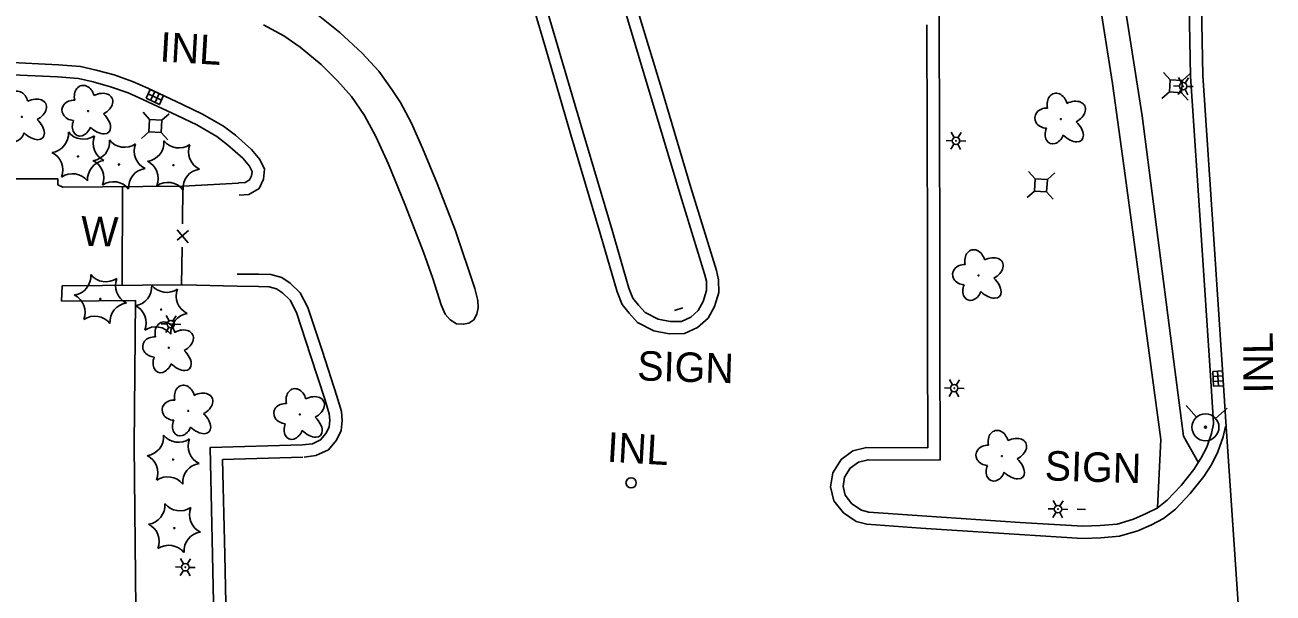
# Model space of a CAD drawing. Extents: x 588843 to 2552415, y 180129 to 269402.
# Drawn here: x 609605.6 to 609859.4, y 182754.6 to 182870.2 of the extents above; entities that cross this region are included whole.
import ezdxf

# ---------------------------------------------------------------- set-up
doc = ezdxf.new("R2010")
doc.units = 0
for name, color, linetype in [('E_DRN', 7, 'Continuous'), ('E_DRN_Text', 7, 'Continuous'), ('E_DWY', 7, 'Continuous'), ('E_FEN_P', 7, 'Continuous'), ('E_LAND_Vegetation', 7, 'Continuous'), ('E_LTG', 7, 'Continuous'), ('E_PATH_Sidewalk', 7, 'Continuous'), ('E_RDWY_C_and_G', 7, 'Continuous'), ('E_SGN', 7, 'Continuous'), ('E_SGN_Text', 7, 'Continuous'), ('E_UTL_AG_Bold', 7, 'Continuous'), ('E_UTL_WHydrant', 7, 'Continuous'), ('E_WAL', 7, 'Continuous'), ('E_WAL_Text', 7, 'Continuous')]:
    doc.layers.add(name, color=color, linetype=linetype)

# ---------------------------------------------------------------- blocks, each defined once
blk = doc.blocks.new('INLO_3')
at = {"layer": 'E_DRN'}
for p, q in [((6.6, -13.1), (6.6, 0)), ((13.1, -13.1), (13.1, 0)), ((19.7, -6.6), (0, -6.6))]:
    blk.add_line(p, q, dxfattribs=at)
blk.add_lwpolyline([(0, -13.1), (19.7, -13.1), (19.7, 0), (0, 0)], close=True, dxfattribs=at)
blk = doc.blocks.new('PED_3')
at = {"layer": 'E_UTL_AG_Bold'}
for p, q in [((-8.2, 8.2), (-17.5, 17.5)), ((8.2, 8.2), (17.5, 17.5)), ((-8.2, -8.2), (-17.5, -17.5)), ((8.2, -8.2), (17.5, -17.5))]:
    blk.add_line(p, q, dxfattribs=at)
blk.add_lwpolyline([(-8.2, -8.2), (8.2, -8.2), (8.2, 8.2), (-8.2, 8.2)], close=True, dxfattribs=at)
blk = doc.blocks.new('HYD_3')
at = {"layer": 'E_UTL_WHydrant'}
for p, q in [((-12.6, 12.6), (-27.3, 27.3)), ((12.6, 12.6), (27.3, 27.3))]:
    blk.add_line(p, q, dxfattribs=at)
for radius in [18, 1.38]:
    blk.add_circle((0, 0), radius, dxfattribs=at)
blk = doc.blocks.new('INLT_109')
at = {"layer": 'E_DRN_Text'}
blk.add_text('INL', height=39.37, dxfattribs=at).set_placement((-36.2, -19.7))
blk = doc.blocks.new('W_23_1')
at = {"layer": 'E_WAL_Text'}
blk.add_text('W', height=39.4, dxfattribs=at).set_placement((-14.6, -19.7))
blk = doc.blocks.new('LPOL_4')
at = {"layer": 'E_LTG'}
for p, q in [((-13.1, 0), (-4.9, 0)), ((-2.5, 4.3), (-6.6, 11.4)), ((2.5, 4.3), (6.6, 11.4)), ((4.9, 0), (13.1, 0)), ((-6.6, -11.4), (-2.5, -4.3)), ((6.6, -11.4), (2.5, -4.3))]:
    blk.add_line(p, q, dxfattribs=at)
for radius in [4.92, 4.92, 4.92, 0.41]:
    blk.add_circle((0, 0), radius, dxfattribs=at)
blk = doc.blocks.new('SIGN_3')
at = {"layer": 'E_SGN'}
blk.add_text('SIGN', height=39.37, dxfattribs=at).set_placement((-56.1, -19.7))
blk = doc.blocks.new('CTRE_4')
at = {"layer": 'E_LAND_Vegetation'}
blk.add_circle((0, 0), 0.733, dxfattribs=at)
for centre, start, end in [((-39.3, 29.4), 280.2067, 5.9716), ((5.9, 49), 220.2113, 305.9762), ((45.4, 19.3), 160.2113, 245.9762), ((-45.4, -19.3), 340.2113, 65.9762), ((39.5, -29.6), 100.2511, 185.9272), ((-5.9, -49), 40.2113, 125.9762)]:
    blk.add_arc(centre, 25.8, start, end, dxfattribs=at)
blk = doc.blocks.new('DTRE_4')
at = {"layer": 'E_LAND_Vegetation'}
blk.add_circle((-0.6, 0), 0.601, dxfattribs=at)
for centre, major_axis, ratio in [((-6.1, 17.5), (4.5, -16.3), 0.782863), ((13.3, 9), (-17.3, -9.6), 0.691916), ((-19.3, 0.5), (16.2, -0.4), 0.832022), ((-8.2, -17.2), (5.9, 15.9), 0.716896), ((11.6, -12.2), (-16.4, 15), 0.560249)]:
    blk.add_ellipse(centre, major_axis=major_axis, ratio=ratio, start_param=1.570796, end_param=4.712389, dxfattribs=at)
blk = doc.blocks.new('INLT_58_2')
at = {"layer": 'E_DRN_Text'}
blk.add_text('INL', height=39.37, dxfattribs=at).set_placement((-36.2, -19.7))

msp = doc.modelspace()

# ---------------------------------------------------------------- linework, layer by layer
at = {"layer": 'E_DRN'}
msp.add_circle((609728.86, 182777.03), 1.04, dxfattribs=at)
at = {"layer": 'E_DWY'}
for points in [[(609722.59, 182827.73), (609716.63, 182847.8), (609711.5, 182865.28), (609706.77, 182881.4), (609701.73, 182898.65), (609697.61, 182912.98), (609693.16, 182928.02), (609688.26, 182945.04), (609683.69, 182960.28), (609682.02, 182965.25), (609681.49, 182968.55), (609681.97, 182982.26)], [(609724.99, 182828.44), (609719.03, 182848.5), (609713.9, 182865.99), (609709.17, 182882.11), (609704.13, 182899.34), (609700.01, 182913.68), (609695.56, 182928.72), (609690.65, 182945.75), (609686.07, 182961.03), (609684.46, 182965.86), (609683.99, 182968.71), (609684.47, 182982.2)], [(609709.47, 182933.62), (609713.96, 182918.72), (609718.26, 182904.31), (609722.99, 182888.6), (609727.67, 182873), (609732.63, 182856.52), (609738.65, 182836.35), (609743.8, 182819.56), (609744.17, 182818.03), (609744.22, 182816.13), (609743.52, 182813.9), (609742.54, 182812.1), (609741.01, 182810.73), (609739.15, 182809.88), (609736.83, 182809.82), (609734.35, 182810.31), (609731.73, 182811.67), (609730.36, 182813.2), (609729.2, 182814.58), (609728.39, 182816.65), (609724.99, 182828.44)], [(609711.87, 182934.34), (609716.36, 182919.44), (609720.65, 182905.02), (609725.39, 182889.32), (609730.06, 182873.72), (609735.02, 182857.24), (609741.04, 182837.08), (609746.21, 182820.22), (609746.66, 182818.35), (609746.72, 182815.78), (609745.84, 182812.92), (609744.52, 182810.52), (609742.39, 182808.61), (609739.72, 182807.4), (609736.62, 182807.31), (609733.52, 182807.92), (609730.18, 182809.66), (609728.48, 182811.56), (609727.02, 182813.29), (609726.02, 182815.85), (609722.58, 182827.74)], [(609791.57, 182891.7), (609791.53, 182870.16)], [(609654.13, 182870.17), (609658.27, 182867.95), (609661.55, 182865.67), (609665.81, 182862.13), (609669.18, 182858.77), (609671.99, 182855.58), (609674.62, 182851.74), (609676.99, 182847.46), (609679.54, 182841.85), (609682.83, 182833.72), (609686.67, 182823.96), (609688.53, 182818.62), (609690.26, 182813.23), (609691.09, 182811.33), (609692.07, 182810.2), (609693.37, 182809.4), (609694.79, 182809.29), (609695.87, 182809.51), (609696.87, 182810.18), (609697.51, 182811.33), (609697.74, 182812.65), (609697.69, 182814.1), (609697.1, 182816.56), (609693.13, 182828.28), (609689.41, 182837.94), (609686.44, 182845.12), (609684.16, 182850.31), (609681.98, 182854.36), (609680.19, 182857.01), (609677.56, 182860.75), (609674.19, 182864.46), (609669.64, 182868.62), (609663.53, 182873.48)], [(609789.03, 182870.16), (609789.09, 182848.34), (609789.12, 182825.83), (609789.13, 182805.8), (609789.21, 182784.18), (609776.76, 182784.24), (609773.99, 182783.55), (609771.58, 182781.78), (609769.89, 182779.08), (609769.44, 182776.21), (609770.07, 182773.4), (609772.07, 182770.92), (609774.67, 182769.16), (609776.81, 182768.61), (609787.81, 182767.81), (609807.84, 182766.5), (609820.66, 182765.69), (609824.39, 182765.83), (609828.17, 182766.17), (609831.91, 182767.29), (609834.72, 182768.51), (609837.17, 182769.8), (609839.59, 182771.65), (609842.59, 182774.87), (609845.33, 182778.33), (609846.94, 182780.86), (609848.22, 182783.31), (609849.27, 182786.41), (609849.75, 182788.47)], [(609791.53, 182870.16), (609791.59, 182848.34), (609791.62, 182825.83), (609791.63, 182805.81), (609791.72, 182781.67), (609777.06, 182781.74), (609775.08, 182781.25), (609773.45, 182780.05), (609772.28, 182778.18), (609771.98, 182776.29), (609772.38, 182774.52), (609773.78, 182772.78), (609775.71, 182771.47), (609777.22, 182771.08), (609787.98, 182770.3), (609808, 182769), (609820.7, 182768.19), (609824.23, 182768.33), (609827.7, 182768.64), (609831.05, 182769.64), (609833.64, 182770.77), (609835.82, 182771.91), (609837.91, 182773.51), (609840.7, 182776.5), (609843.29, 182779.78), (609844.78, 182782.12), (609845.92, 182784.29), (609846.87, 182787.1), (609847.32, 182789.04)], [(609649.16, 182835.56), (609651.14, 182835.65), (609653.21, 182836.89), (609654.12, 182838.8), (609654.34, 182840.85), (609653.36, 182842.83), (609651.68, 182844.8), (609648.39, 182847.73), (609645.99, 182849.58), (609641.72, 182852.04), (609637.64, 182854.01), (609630.61, 182857.28), (609627.5, 182858.67), (609623.73, 182859.99), (609620.06, 182861), (609616.88, 182861.73), (609612.41, 182862.08), (609601.67, 182862.59)], [(609649.04, 182838.06), (609650.39, 182838.12), (609651.27, 182838.64), (609651.68, 182839.5), (609651.78, 182840.39), (609651.26, 182841.45), (609649.89, 182843.04), (609646.79, 182845.8), (609644.6, 182847.49), (609640.55, 182849.83), (609636.57, 182851.75), (609629.58, 182855.01), (609626.57, 182856.35), (609622.98, 182857.6), (609619.45, 182858.57), (609616.5, 182859.25), (609612.25, 182859.59), (609601.58, 182860.09)], [(609602.74, 182838.88), (609612.28, 182838.88), (609612.29, 182837.65), (609613.32, 182837.16)], [(609637.73, 182837.35), (609649.05, 182837.96)], [(609662.38, 182782.27), (609664.79, 182782.57), (609667.31, 182783.76), (609668.93, 182785.74), (609669.88, 182787.69), (609670.09, 182789.73), (609669.96, 182791.55), (609669.02, 182794.63), (609666.08, 182803.73), (609663.13, 182812.67), (609661.54, 182815.7), (609659.55, 182817.64), (609657.84, 182818.78), (609655.62, 182819.4), (609653.18, 182819.48), (609648.76, 182819.51)], [(609613.2, 182817.1), (609613.05, 182814.01), (609628.07, 182814.14), (609627.8, 182784.61), (609628.12, 182751.5), (609628.27, 182716.03), (609612.4, 182715.77), (609611.11, 182715.47), (609610.34, 182714.5), (609610.13, 182712.48), (609610.7, 182706.98), (609611.88, 182698.8), (609612.73, 182696), (609614.17, 182692.8), (609616.68, 182689.51), (609620.52, 182685.74), (609623.04, 182682.65), (609626.74, 182676.06), (609631.74, 182665.14), (609635.32, 182659.45), (609637.18, 182656.74)], [(609648.74, 182817.01), (609637.71, 182817.29)], [(609662.07, 182784.75), (609664.08, 182785), (609665.73, 182785.78), (609666.81, 182787.09), (609667.44, 182788.39), (609667.58, 182789.77), (609667.49, 182791.09), (609666.64, 182793.88), (609663.7, 182802.96), (609660.82, 182811.69), (609659.52, 182814.19), (609657.97, 182815.69), (609656.79, 182816.48), (609655.24, 182816.91), (609653.13, 182816.98), (609648.74, 182817.01)], [(609644.32, 182733.63), (609643.75, 182762.32), (609643.24, 182784.19), (609662.07, 182784.75)], [(609646.77, 182736.12), (609646.25, 182762.37), (609645.8, 182781.76), (609662.14, 182782.25)]]:
    msp.add_lwpolyline(points, dxfattribs=at)
at = {"layer": 'E_FEN_P'}
for p, q in [((609636.54, 182828.52), (609638.82, 182825.83)), ((609638.86, 182828.37), (609636.56, 182826.39))]:
    msp.add_line(p, q, dxfattribs=at)
for points in [[(609637.73, 182837.35), (609637.63, 182829.69)], [(609637.56, 182824.95), (609637.46, 182817.29)]]:
    msp.add_lwpolyline(points, dxfattribs=at)
at = {"layer": 'E_PATH_Sidewalk'}
for points in [[(609263.8, 183164.65), (609295.31, 183162.84), (609337.91, 183160.2), (609375.29, 183157.92), (609420.26, 183155.4), (609475.04, 183152.09), (609537.77, 183166.02), (609572.78, 183164.11), (609604.81, 183148.55), (609669.38, 183137.68), (609715.63, 183129.99), (609764.03, 183132.7), (609798.6, 183129.37), (609799.19, 183124.41), (609812.57, 183082.16), (609826.71, 183037.41), (609826.55, 182985.6), (609826.6, 182918.11), (609826.66, 182890.99), (609832.81, 182851.68), (609839.43, 182800.1), (609841.23, 182786.51), (609844.22, 182781.24)], [(609835.89, 182771.97), (609836.57, 182785.86), (609829.33, 182839.54), (609826.74, 182858.24), (609821.65, 182890.55), (609821.81, 182947.11), (609821.71, 182966.23), (609821.7, 182999.87), (609821.71, 183037.37), (609807.47, 183081.87), (609793.82, 183124.72), (609763.09, 183127.74), (609715.14, 183125.01), (609645.65, 183136.63), (609603.78, 183143.84)]]:
    msp.add_lwpolyline(points, dxfattribs=at)
at = {"layer": 'E_RDWY_C_and_G'}
for points in [[(609847.32, 182789.04), (609847.3, 182789.25), (609846.62, 182799.86), (609844.83, 182827.43), (609842.64, 182859.78), (609842.44, 182870.53), (609842.33, 182894.97), (609842.13, 182925.17)], [(609854.99, 182637.71), (609855.01, 182670.08), (609854.96, 182699.3), (609854.74, 182716.51), (609849.8, 182789.41), (609849.11, 182800.02), (609847.33, 182827.6), (609845.13, 182859.89), (609844.94, 182870.56), (609844.83, 182894.99), (609844.63, 182925.18)]]:
    msp.add_lwpolyline(points, dxfattribs=at)
at = {"layer": 'E_SGN'}
for p, q in [((609737.67, 182812.11), (609739.36, 182812.65)), ((609819.61, 182771.65), (609821.29, 182771.6))]:
    msp.add_line(p, q, dxfattribs=at)
at = {"layer": 'E_WAL'}
for points in [[(609613.32, 182837.16), (609637.73, 182837.35), (609613.32, 182837.16)], [(609625.43, 182837.25), (609625.36, 182817.2), (609625.43, 182837.25)], [(609637.71, 182817.29), (609613.2, 182817.1), (609637.71, 182817.29)]]:
    msp.add_lwpolyline(points, dxfattribs=at)

# ---------------------------------------------------------------- block references
at = {"layer": 'E_DRN', "yscale": 0.1524003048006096}
for p, xscale, rotation in [((609631.09, 182857.06), 0.1524003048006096, -24.972018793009), ((609849.13, 182799.79), 0.15240030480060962, -86.2873820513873)]:
    msp.add_blockref('INLO_3', p, dxfattribs=dict(at, xscale=xscale, rotation=rotation))
at = {"layer": 'E_DRN_Text'}
for name, p, xscale, yscale, rotation in [('INLT_109', (609638.6, 182865.42), 0.1524003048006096, 0.1524003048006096, -3.3363332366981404), ('INLT_58_2', (609856.39, 182800.72), 0.15240030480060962, 0.15240030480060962, 90.23170960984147), ('INLT_109', (609729.55, 182784.03), 0.1524003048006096, 0.1524003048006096, -3.3363332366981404)]:
    msp.add_blockref(name, p, dxfattribs=dict(at, xscale=xscale, yscale=yscale, rotation=rotation))
at = {"layer": 'E_LAND_Vegetation', "xscale": 0.15240030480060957, "yscale": 0.1524003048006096, "rotation": -1.758080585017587}
for name, p in [('DTRE_4', (609605.07, 182851.47)), ('DTRE_4', (609618.54, 182852.64)), ('DTRE_4', (609816.37, 182851.03)), ('CTRE_4', (609616.38, 182843.42)), ('CTRE_4', (609624.73, 182841.78)), ('CTRE_4', (609635.79, 182841.64)), ('DTRE_4', (609799.63, 182819.21)), ('CTRE_4', (609620.93, 182814.43)), ('CTRE_4', (609633.31, 182812.27)), ('DTRE_4', (609634.95, 182804.51)), ('DTRE_4', (609638.9, 182791.65)), ('DTRE_4', (609661.6, 182790.95)), ('CTRE_4', (609635.73, 182781.77)), ('DTRE_4', (609804.38, 182782.46)), ('CTRE_4', (609635.99, 182767.83))]:
    msp.add_blockref(name, p, dxfattribs=at)
at = {"layer": 'E_LTG', "xscale": 0.15240030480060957, "yscale": 0.1524003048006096, "rotation": -1.758080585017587}
for p in [(609841.15, 182857.7), (609794.93, 182846.59), (609635.28, 182809.32), (609794.58, 182796.29), (609815.68, 182771.69), (609638.22, 182759.86)]:
    msp.add_blockref('LPOL_4', p, dxfattribs=at)
at = {"layer": 'E_SGN_Text', "xscale": 0.15240030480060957, "yscale": 0.1524003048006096, "rotation": -1.758080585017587}
for p in [(609738.7, 182800.62), (609821.56, 182780.29)]:
    msp.add_blockref('SIGN_3', p, dxfattribs=at)
at = {"layer": 'E_UTL_AG_Bold', "xscale": 0.1524003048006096, "yscale": 0.1524003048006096, "rotation": -3.3363332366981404}
for p in [(609839.65, 182857.71), (609632.12, 182849.6), (609812.2, 182837.56)]:
    msp.add_blockref('PED_3', p, dxfattribs=at)
at = {"layer": 'E_UTL_WHydrant', "xscale": 0.1524003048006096, "yscale": 0.1524003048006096, "rotation": -3.3363332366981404}
msp.add_blockref('HYD_3', (609845.67, 182788.34), dxfattribs=at)
at = {"layer": 'E_WAL_Text', "xscale": 0.15240030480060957, "yscale": 0.1524003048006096, "rotation": -1.758080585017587}
msp.add_blockref('W_23_1', (609619.23, 182828.22), dxfattribs=at)

doc.saveas('drawing.dxf')
